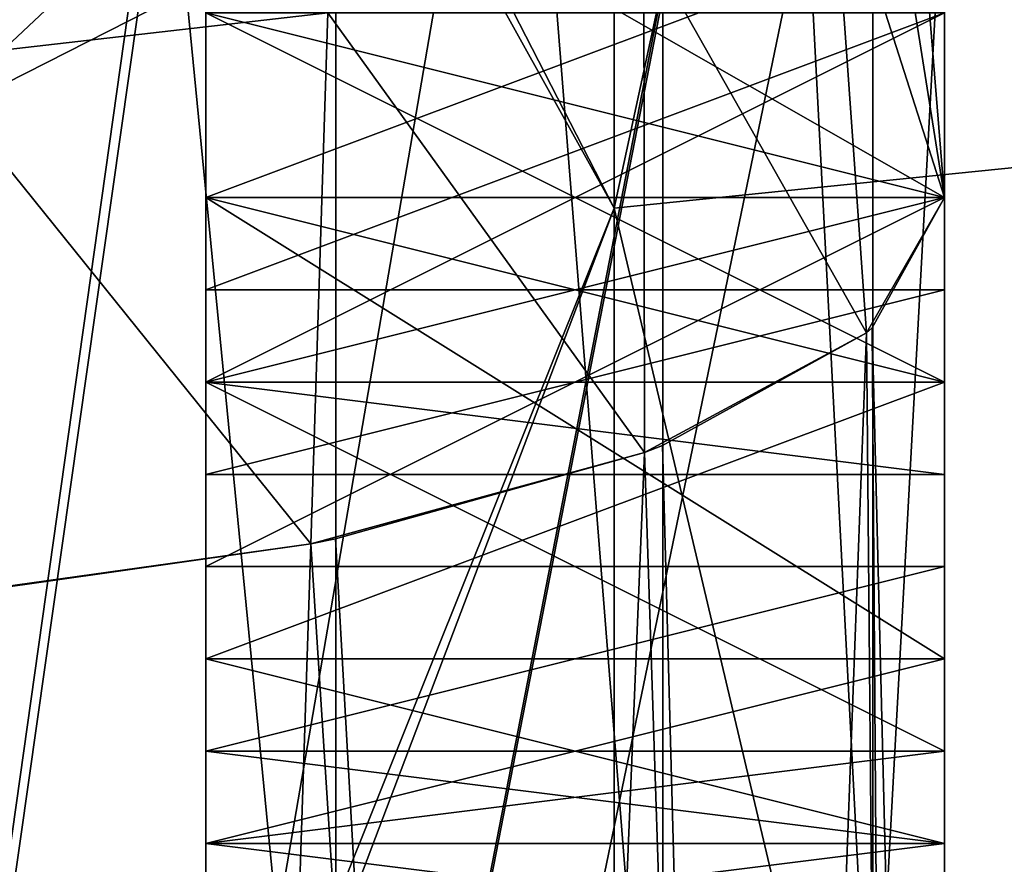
# Model space of a CAD drawing. Header units: millimetres. Extents: x -143 to 143, y -35 to 35.
# Tile 491 of 533: x 140.824 to 141.49, y -5.452 to -4.88. Entities that reach past the tile are written whole.
import ezdxf

# ---------------------------------------------------------------- set-up
doc = ezdxf.new("R2010")
doc.units = ezdxf.units.MM
doc.header["$LTSCALE"] = 65.185185
for name, color, linetype in [('1000', 7, 'CONTINUOUS'), ('1001', 7, 'CONTINUOUS'), ('1002', 7, 'CONTINUOUS'), ('1003', 7, 'CONTINUOUS'), ('1004', 7, 'CONTINUOUS'), ('1005', 7, 'CONTINUOUS'), ('1006', 7, 'CONTINUOUS'), ('1007', 7, 'CONTINUOUS'), ('1008', 7, 'CONTINUOUS'), ('1010', 7, 'CONTINUOUS'), ('1140', 7, 'CONTINUOUS'), ('1142', 7, 'CONTINUOUS'), ('1450', 7, 'CONTINUOUS'), ('1452', 7, 'CONTINUOUS'), ('1595', 7, 'CONTINUOUS'), ('1753', 7, 'CONTINUOUS'), ('1754', 7, 'CONTINUOUS'), ('1755', 7, 'CONTINUOUS'), ('1768', 7, 'CONTINUOUS'), ('868', 7, 'CONTINUOUS'), ('872', 7, 'CONTINUOUS'), ('887', 7, 'CONTINUOUS'), ('954', 7, 'CONTINUOUS'), ('955', 7, 'CONTINUOUS'), ('956', 7, 'CONTINUOUS'), ('971', 7, 'CONTINUOUS'), ('972', 7, 'CONTINUOUS'), ('973', 7, 'CONTINUOUS'), ('974', 7, 'CONTINUOUS'), ('975', 7, 'CONTINUOUS'), ('976', 7, 'CONTINUOUS'), ('982', 7, 'CONTINUOUS'), ('983', 7, 'CONTINUOUS'), ('984', 7, 'CONTINUOUS'), ('985', 7, 'CONTINUOUS'), ('986', 7, 'CONTINUOUS'), ('999', 7, 'CONTINUOUS')]:
    doc.layers.add(name, color=color, linetype=linetype)

msp = doc.modelspace()

# ---------------------------------------------------------------- linework, layer by layer
at = {"layer": '1000', "linetype": 'CONTINUOUS'}
for points in [[(141.45, -5.375, 14.55319), (141.45, -5.125, 14.80851), (140.95, -5.125, 14.80851), (141.45, -5.375, 14.55319)], [(141.45, -5.375, 14.55319), (140.95, -5.125, 14.80851), (140.95, -5.375, 14.55319), (141.45, -5.375, 14.55319)]]:
    msp.add_3dface(points, dxfattribs=at)
at = {"layer": '1001', "linetype": 'CONTINUOUS'}
for points in [[(141.45, -5.4375, 14.29787), (141.45, -5.375, 14.55319), (140.95, -5.375, 14.55319), (141.45, -5.4375, 14.29787)], [(141.45, -5.4375, 14.29787), (140.95, -5.375, 14.55319), (140.95, -5.4375, 14.29787), (141.45, -5.4375, 14.29787)]]:
    msp.add_3dface(points, dxfattribs=at)
at = {"layer": '1002', "linetype": 'CONTINUOUS'}
for points in [[(141.45, -5.4375, 14.17021), (141.45, -5.4375, 14.29787), (140.95, -5.4375, 14.29787), (141.45, -5.4375, 14.17021)], [(141.45, -5.4375, 14.17021), (140.95, -5.4375, 14.29787), (140.95, -5.4375, 14.17021), (141.45, -5.4375, 14.17021)]]:
    msp.add_3dface(points, dxfattribs=at)
at = {"layer": '1003', "linetype": 'CONTINUOUS'}
for points in [[(141.45, -5.375, 13.91489), (141.45, -5.4375, 14.17021), (140.95, -5.4375, 14.17021), (141.45, -5.375, 13.91489)], [(141.45, -5.375, 13.91489), (140.95, -5.4375, 14.17021), (140.95, -5.375, 13.91489), (141.45, -5.375, 13.91489)]]:
    msp.add_3dface(points, dxfattribs=at)
at = {"layer": '1004', "linetype": 'CONTINUOUS'}
for points in [[(141.45, -5.25, 13.7234), (141.45, -5.375, 13.91489), (140.95, -5.375, 13.91489), (141.45, -5.25, 13.7234)], [(141.45, -5.25, 13.7234), (140.95, -5.375, 13.91489), (140.95, -5.25, 13.7234), (141.45, -5.25, 13.7234)]]:
    msp.add_3dface(points, dxfattribs=at)
at = {"layer": '1005', "linetype": 'CONTINUOUS'}
for points in [[(141.45, -5, 13.53191), (141.45, -5.25, 13.7234), (140.95, -5.25, 13.7234), (141.45, -5, 13.53191)], [(141.45, -5, 13.53191), (140.95, -5.25, 13.7234), (140.95, -5, 13.53191), (141.45, -5, 13.53191)]]:
    msp.add_3dface(points, dxfattribs=at)
at = {"layer": '1006', "linetype": 'CONTINUOUS'}
for points in [[(141.45, -5.3125, 13.40426), (141.45, -5, 13.53191), (140.95, -5, 13.53191), (141.45, -5.3125, 13.40426)], [(141.45, -5.3125, 13.40426), (140.95, -5, 13.53191), (140.95, -5.3125, 13.40426), (141.45, -5.3125, 13.40426)]]:
    msp.add_3dface(points, dxfattribs=at)
at = {"layer": '1007', "linetype": 'CONTINUOUS'}
for points in [[(141.45, -5.4375, 13.21277), (141.45, -5.3125, 13.40426), (140.95, -5.3125, 13.40426), (141.45, -5.4375, 13.21277)], [(141.45, -5.4375, 13.21277), (140.95, -5.3125, 13.40426), (140.95, -5.4375, 13.21277), (141.45, -5.4375, 13.21277)]]:
    msp.add_3dface(points, dxfattribs=at)
at = {"layer": '1008', "linetype": 'CONTINUOUS'}
for points in [[(141.45, -5.5, 12.95745), (141.45, -5.4375, 13.21277), (140.95, -5.4375, 13.21277), (141.45, -5.5, 12.95745)], [(141.45, -5.5, 12.95745), (140.95, -5.4375, 13.21277), (140.95, -5.5, 12.95745), (141.45, -5.5, 12.95745)]]:
    msp.add_3dface(points, dxfattribs=at)
at = {"layer": '1010', "linetype": 'CONTINUOUS'}
for points in [[(141.45, -5.4375, 12.51064), (141.45, -5.5, 12.70213), (140.95, -5.5, 12.70213), (141.45, -5.4375, 12.51064)], [(140.95, -5.4375, 12.51064), (141.45, -5.4375, 12.51064), (140.95, -5.5, 12.70213), (140.95, -5.4375, 12.51064)]]:
    msp.add_3dface(points, dxfattribs=at)
at = {"layer": '1140', "linetype": 'CONTINUOUS'}
for points in [[(141.45, -7.06464, -16.01064), (141.45, -5, -16.77051), (141.40105, -5.0883, -17.06667), (141.45, -7.06464, -16.01064)], [(141.39708, -5.09171, -17.07812), (141.41593, -7.17175, -16.24628), (141.40105, -5.0883, -17.06667), (141.39708, -5.09171, -17.07812)], [(141.41593, -7.17175, -16.24628), (141.45, -7.06464, -16.01064), (141.40105, -5.0883, -17.06667), (141.41593, -7.17175, -16.24628)], [(141.25898, -5.16795, -17.33384), (141.31603, -7.26915, -16.46692), (141.39708, -5.09171, -17.07812), (141.25898, -5.16795, -17.33384)], [(141.31603, -7.26915, -16.46692), (141.41593, -7.17175, -16.24628), (141.39708, -5.09171, -17.07812), (141.31603, -7.26915, -16.46692)], [(141.24683, -5.17262, -17.34952), (141.31603, -7.26915, -16.46692), (141.25898, -5.16795, -17.33384), (141.24683, -5.17262, -17.34952)], [(141.03769, -5.23117, -17.54587), (141.15711, -7.35279, -16.65639), (141.24683, -5.17262, -17.34952), (141.03769, -5.23117, -17.54587)], [(141.15711, -7.35279, -16.65639), (141.31603, -7.26915, -16.46692), (141.24683, -5.17262, -17.34952), (141.15711, -7.35279, -16.65639)], [(141.02107, -5.23454, -17.55719), (141.15711, -7.35279, -16.65639), (141.03769, -5.23117, -17.54587), (141.02107, -5.23454, -17.55719)], [(140.75885, -5.27175, -17.68197), (140.95, -7.41697, -16.80177), (141.02107, -5.23454, -17.55719), (140.75885, -5.27175, -17.68197)], [(140.95, -7.41697, -16.80177), (141.15711, -7.35279, -16.65639), (141.02107, -5.23454, -17.55719), (140.95, -7.41697, -16.80177)], [(140.70882, -7.45731, -16.89316), (140.95, -7.41697, -16.80177), (140.74649, -5.27287, -17.68574), (140.70882, -7.45731, -16.89316)], [(140.74649, -5.27287, -17.68574), (140.95, -7.41697, -16.80177), (140.75885, -5.27175, -17.68197), (140.74649, -5.27287, -17.68574)]]:
    msp.add_3dface(points, dxfattribs=at)
at = {"layer": '1142', "linetype": 'CONTINUOUS'}
for points in [[(141.40135, -2.86125, 17.57676), (141.40135, -5.64816, 16.88868), (141.25939, -2.92758, 17.84878), (141.40135, -2.86125, 17.57676)], [(141.40135, -2.86125, 17.57676), (141.45, -4.75869, 16.84057), (141.40135, -5.64816, 16.88868), (141.40135, -2.86125, 17.57676)], [(141.25939, -2.92758, 17.84878), (141.25939, -5.77795, 17.13957), (141.03804, -2.98918, 18.06317), (141.25939, -2.92758, 17.84878)], [(141.25939, -2.92758, 17.84878), (141.40135, -5.64816, 16.88868), (141.25939, -5.77795, 17.13957), (141.25939, -2.92758, 17.84878)], [(141.03804, -2.98918, 18.06317), (141.03804, -5.89815, 17.33278), (140.75902, -3.04006, 18.19889), (141.03804, -2.98918, 18.06317)], [(141.03804, -2.98918, 18.06317), (141.25939, -5.77795, 17.13957), (141.03804, -5.89815, 17.33278), (141.03804, -2.98918, 18.06317)], [(140.75902, -3.04006, 18.19889), (141.03804, -5.89815, 17.33278), (140.75902, -5.99703, 17.44927), (140.75902, -3.04006, 18.19889)], [(141.45, -4.75869, 16.84057), (141.45, -6.28235, 16.33346), (141.40135, -5.64816, 16.88868), (141.45, -4.75869, 16.84057)]]:
    msp.add_3dface(points, dxfattribs=at)
at = {"layer": '1450', "linetype": 'CONTINUOUS'}
for points in [[(141.22646, -1.68444, 20.32811), (141.22646, -5.00736, 19.77361), (141.95068, -1.65965, 20.02904), (141.22646, -1.68444, 20.32811)], [(141.95068, -1.65965, 20.02904), (141.22646, -5.00736, 19.77361), (141.95068, -4.93369, 19.4827), (141.95068, -1.65965, 20.02904)], [(141.22646, -1.68444, 20.32811), (140.45, -3.49536, 20.19981), (141.22646, -5.00736, 19.77361), (141.22646, -1.68444, 20.32811)], [(140.45, -3.49536, 20.19981), (140.45, -6.94377, 19.28819), (141.22646, -5.00736, 19.77361), (140.45, -3.49536, 20.19981)], [(141.22646, -5.00736, 19.77361), (141.22646, -8.19369, 18.67974), (141.95068, -4.93369, 19.4827), (141.22646, -5.00736, 19.77361)], [(141.95068, -4.93369, 19.4827), (141.22646, -8.19369, 18.67974), (141.95068, -8.07315, 18.40492), (141.95068, -4.93369, 19.4827)], [(141.22646, -5.00736, 19.77361), (140.45, -6.94377, 19.28819), (141.22646, -8.19369, 18.67974), (141.22646, -5.00736, 19.77361)]]:
    msp.add_3dface(points, dxfattribs=at)
at = {"layer": '1452', "linetype": 'CONTINUOUS'}
for points in [[(141.95068, -4.93369, -19.4827), (141.22646, -1.68444, -20.32811), (141.95068, -1.65965, -20.02904), (141.95068, -4.93369, -19.4827)], [(141.22646, -5.00736, -19.77361), (140.45, -3.6113, -20.17941), (141.22646, -1.68444, -20.32811), (141.22646, -5.00736, -19.77361)], [(141.22646, -5.00736, -19.77361), (141.22646, -1.68444, -20.32811), (141.95068, -4.93369, -19.4827), (141.22646, -5.00736, -19.77361)], [(140.45, -7.05442, -19.24799), (140.45, -3.6113, -20.17941), (141.22646, -5.00736, -19.77361), (140.45, -7.05442, -19.24799)], [(141.95068, -8.07315, -18.40492), (141.22646, -5.00736, -19.77361), (141.95068, -4.93369, -19.4827), (141.95068, -8.07315, -18.40492)], [(141.22646, -8.19369, -18.67974), (140.45, -7.05442, -19.24799), (141.22646, -5.00736, -19.77361), (141.22646, -8.19369, -18.67974)], [(141.22646, -8.19369, -18.67974), (141.22646, -5.00736, -19.77361), (141.95068, -8.07315, -18.40492), (141.22646, -8.19369, -18.67974)]]:
    msp.add_3dface(points, dxfattribs=at)
at = {"layer": '1595', "linetype": 'CONTINUOUS'}
for points in [[(140.75812, -4.82721, -1.10178), (140.75812, -4.95135), (141.03728, -4.6888, -1.07019), (140.75812, -4.82721, -1.10178)], [(141.03728, -4.6888, -1.07019), (140.75812, -4.95135), (141.03728, -4.80939), (141.03728, -4.6888, -1.07019)], [(140.75812, -4.95135), (140.75812, -4.82721, 1.10178), (141.03728, -4.80939), (140.75812, -4.95135)]]:
    msp.add_3dface(points, dxfattribs=at)
at = {"layer": '1753', "linetype": 'CONTINUOUS'}
for points in [[(141.45, -5, -8.53553), (141.45, -10.47968, -14.01522), (139.95, -4.14171, -6.97014), (141.45, -5, -8.53553)], [(141.45, -5, -8.53553), (139.95, -4.14171, -6.97014), (141.43677, -4.83808, -8.36737), (141.45, -5, -8.53553)], [(141.45, -10.47968, -14.01522), (141.40392, -10.70641, -14.22022), (139.95, -4.14171, -6.97014), (141.45, -10.47968, -14.01522)], [(141.40392, -10.70641, -14.22022), (141.26627, -10.94153, -14.39045), (139.95, -4.14171, -6.97014), (141.40392, -10.70641, -14.22022)], [(141.26627, -10.94153, -14.39045), (141.16535, -11.05492, -14.45627), (139.95, -4.14171, -6.97014), (141.26627, -10.94153, -14.39045)], [(141.16535, -11.05492, -14.45627), (141.04578, -11.16127, -14.50625), (139.95, -4.14171, -6.97014), (141.16535, -11.05492, -14.45627)], [(141.04578, -11.16127, -14.50625), (140.91063, -11.25742, -14.5387), (139.95, -4.14171, -6.97014), (141.04578, -11.16127, -14.50625)], [(140.91063, -11.25742, -14.5387), (140.76338, -11.3407, -14.55256), (139.95, -4.14171, -6.97014), (140.91063, -11.25742, -14.5387)]]:
    msp.add_3dface(points, dxfattribs=at)
at = {"layer": '1754', "linetype": 'CONTINUOUS'}
for points in [[(141.45, -5, -16.77051), (141.43677, -4.83808, -8.36737), (141.40106, -4.69098, -16.77051), (141.45, -5, -16.77051)], [(141.45, -5, -16.77051), (141.45, -5, -8.53553), (141.43677, -4.83808, -8.36737), (141.45, -5, -16.77051)]]:
    msp.add_3dface(points, dxfattribs=at)
at = {"layer": '1755', "linetype": 'CONTINUOUS'}
for points in [[(140.7257, -4.55351, -17.62177), (140.75677, -4.90662, -17.7177), (141.03267, -4.87497, -17.57354), (140.7257, -4.55351, -17.62177)], [(141.45, -5, -16.77051), (141.40106, -4.69098, -16.77051), (141.3736, -4.76147, -17.07061), (141.45, -5, -16.77051)], [(141.24636, -4.8251, -17.34948), (141.39708, -5.09171, -17.07812), (141.3736, -4.76147, -17.07061), (141.24636, -4.8251, -17.34948)], [(141.39708, -5.09171, -17.07812), (141.45, -5, -16.77051), (141.3736, -4.76147, -17.07061), (141.39708, -5.09171, -17.07812)], [(141.03267, -4.87497, -17.57354), (141.24683, -5.17262, -17.34952), (141.24636, -4.8251, -17.34948), (141.03267, -4.87497, -17.57354)], [(141.24683, -5.17262, -17.34952), (141.39708, -5.09171, -17.07812), (141.24636, -4.8251, -17.34948), (141.24683, -5.17262, -17.34952)], [(140.75677, -4.90662, -17.7177), (141.02107, -5.23454, -17.55719), (141.03267, -4.87497, -17.57354), (140.75677, -4.90662, -17.7177)], [(141.02107, -5.23454, -17.55719), (141.24683, -5.17262, -17.34952), (141.03267, -4.87497, -17.57354), (141.02107, -5.23454, -17.55719)], [(140.74649, -5.27287, -17.68574), (141.02107, -5.23454, -17.55719), (140.75677, -4.90662, -17.7177), (140.74649, -5.27287, -17.68574)], [(141.45, -5, -16.77051), (141.39708, -5.09171, -17.07812), (141.40105, -5.0883, -17.06667), (141.45, -5, -16.77051)], [(141.24683, -5.17262, -17.34952), (141.25898, -5.16795, -17.33384), (141.39708, -5.09171, -17.07812), (141.24683, -5.17262, -17.34952)], [(141.02107, -5.23454, -17.55719), (141.03769, -5.23117, -17.54587), (141.24683, -5.17262, -17.34952), (141.02107, -5.23454, -17.55719)], [(140.74649, -5.27287, -17.68574), (140.75885, -5.27175, -17.68197), (141.02107, -5.23454, -17.55719), (140.74649, -5.27287, -17.68574)]]:
    msp.add_3dface(points, dxfattribs=at)
at = {"layer": '1768', "linetype": 'CONTINUOUS'}
for points in [[(139.95, -4.06301, 6.89144), (139.95, -11.59059, 14.41902), (141.03812, -3.87521, 7.21658), (139.95, -4.06301, 6.89144)], [(139.95, -11.59059, 14.41902), (141.0456, -3.87697, 7.22186), (141.03812, -3.87521, 7.21658), (139.95, -11.59059, 14.41902)], [(139.95, -11.59059, 14.41902), (141.25939, -3.97091, 7.41659), (141.0456, -3.87697, 7.22186), (139.95, -11.59059, 14.41902)], [(139.95, -11.59059, 14.41902), (141.40024, -4.13134, 7.64342), (141.25939, -3.97091, 7.41659), (139.95, -11.59059, 14.41902)], [(139.95, -11.59059, 14.41902), (141.40134, -4.13348, 7.64608), (141.40024, -4.13134, 7.64342), (139.95, -11.59059, 14.41902)], [(139.95, -11.59059, 14.41902), (141.45, -4.34574, 7.88128), (141.40134, -4.13348, 7.64608), (139.95, -11.59059, 14.41902)], [(141.45, -10.47968, 14.01522), (141.45, -4.34574, 7.88128), (139.95, -11.59059, 14.41902), (141.45, -10.47968, 14.01522)]]:
    msp.add_3dface(points, dxfattribs=at)
at = {"layer": '868', "linetype": 'CONTINUOUS'}
for points in [[(141.45, -10.47968, -14.01522), (141.45, -5, -8.53553), (141.45, -5, -16.77051), (141.45, -10.47968, -14.01522)], [(141.45, -9.0295, -14.9906), (141.45, -10.47968, -14.01522), (141.45, -5, -16.77051), (141.45, -9.0295, -14.9906)], [(141.45, -7.06464, -16.01064), (141.45, -9.0295, -14.9906), (141.45, -5, -16.77051), (141.45, -7.06464, -16.01064)]]:
    msp.add_3dface(points, dxfattribs=at)
at = {"layer": '872', "linetype": 'CONTINUOUS'}
for points in [[(141.45, -4.34574, 7.88128), (141.45, -10.47968, 14.01522), (141.45, -4.875, 12.06383), (141.45, -4.34574, 7.88128)], [(141.45, -6.28235, 16.33346), (141.45, -4.75869, 16.84057), (141.45, -5.375, 14.55319), (141.45, -6.28235, 16.33346)], [(141.45, -5.375, 14.55319), (141.45, -4.75869, 16.84057), (141.45, -5.125, 14.80851), (141.45, -5.375, 14.55319)], [(141.45, -5.125, 14.80851), (141.45, -4.75869, 16.84057), (141.45, -4.875, 14.93617), (141.45, -5.125, 14.80851)], [(141.45, -5, 14.48936), (141.45, -4.8125, 14.61702), (141.45, -5, 13.91489), (141.45, -5, 14.48936)], [(141.45, -5, 13.91489), (141.45, -4.8125, 14.61702), (141.45, -4.875, 13.78723), (141.45, -5, 13.91489)], [(141.45, -4.875, 12.06383), (141.45, -10.47968, 14.01522), (141.45, -5.125, 12.19149), (141.45, -4.875, 12.06383)], [(141.45, -5.0625, 13.21277), (141.45, -4.875, 13.34043), (141.45, -5, 12.44681), (141.45, -5.0625, 13.21277)], [(141.45, -5, 12.44681), (141.45, -4.875, 13.34043), (141.45, -4.875, 12.38298), (141.45, -5, 12.44681)], [(141.45, -5, 13.53191), (141.45, -5.3125, 13.40426), (141.45, -5.25, 13.7234), (141.45, -5, 13.53191)], [(141.45, -5.125, 14.29787), (141.45, -5, 14.48936), (141.45, -5.125, 14.17021), (141.45, -5.125, 14.29787)], [(141.45, -5.125, 14.17021), (141.45, -5, 14.48936), (141.45, -5, 13.91489), (141.45, -5.125, 14.17021)], [(141.45, -5.125, 12.57447), (141.45, -5.0625, 13.21277), (141.45, -5, 12.44681), (141.45, -5.125, 12.57447)], [(141.45, -5.1875, 12.95745), (141.45, -5.0625, 13.21277), (141.45, -5.1875, 12.70213), (141.45, -5.1875, 12.95745)], [(141.45, -5.1875, 12.70213), (141.45, -5.0625, 13.21277), (141.45, -5.125, 12.57447), (141.45, -5.1875, 12.70213)], [(141.45, -10.47968, 14.01522), (141.45, -5.3125, 12.31915), (141.45, -5.125, 12.19149), (141.45, -10.47968, 14.01522)], [(141.45, -5.25, 13.7234), (141.45, -5.3125, 13.40426), (141.45, -5.375, 13.91489), (141.45, -5.25, 13.7234)], [(141.45, -5.3125, 12.31915), (141.45, -10.47968, 14.01522), (141.45, -5.4375, 12.51064), (141.45, -5.3125, 12.31915)], [(141.45, -5.3125, 13.40426), (141.45, -5.4375, 13.21277), (141.45, -5.375, 13.91489), (141.45, -5.3125, 13.40426)], [(141.45, -5.4375, 14.29787), (141.45, -6.28235, 16.33346), (141.45, -5.375, 14.55319), (141.45, -5.4375, 14.29787)], [(141.45, -5.375, 13.91489), (141.45, -5.4375, 13.21277), (141.45, -5.4375, 14.17021), (141.45, -5.375, 13.91489)], [(141.45, -5.5, 12.95745), (141.45, -6.28235, 16.33346), (141.45, -5.4375, 14.29787), (141.45, -5.5, 12.95745)], [(141.45, -5.4375, 12.51064), (141.45, -10.47968, 14.01522), (141.45, -5.5, 12.70213), (141.45, -5.4375, 12.51064)], [(141.45, -5.4375, 13.21277), (141.45, -5.5, 12.95745), (141.45, -5.4375, 14.17021), (141.45, -5.4375, 13.21277)], [(141.45, -5.4375, 14.17021), (141.45, -5.5, 12.95745), (141.45, -5.4375, 14.29787), (141.45, -5.4375, 14.17021)]]:
    msp.add_3dface(points, dxfattribs=at)
at = {"layer": '887', "linetype": 'CONTINUOUS'}
for points in [[(140.95, -5.125, 12.19149), (140.95, -5.3125, 12.31915), (140.95, -3.625, 12.19149), (140.95, -5.125, 12.19149)], [(140.95, -3.625, 12.19149), (140.95, -5.3125, 12.31915), (140.95, -4.5625, 12.31915), (140.95, -3.625, 12.19149)], [(140.95, -3.875, 12.06383), (140.95, -5.125, 12.19149), (140.95, -3.625, 12.19149), (140.95, -3.875, 12.06383)], [(140.95, -3.625, 14.80851), (140.95, -4.25, 14.68085), (140.95, -5.125, 14.80851), (140.95, -3.625, 14.80851)], [(140.95, -4.875, 14.93617), (140.95, -3.625, 14.80851), (140.95, -5.125, 14.80851), (140.95, -4.875, 14.93617)], [(140.95, -4.875, 12.06383), (140.95, -5.125, 12.19149), (140.95, -3.875, 12.06383), (140.95, -4.875, 12.06383)], [(140.95, -4.25, 13.40426), (140.95, -4.5, 13.40426), (140.95, -5, 13.53191), (140.95, -4.25, 13.40426)], [(140.95, -4.5, 13.65957), (140.95, -4.25, 13.40426), (140.95, -5, 13.53191), (140.95, -4.5, 13.65957)], [(140.95, -4.25, 14.68085), (140.95, -4.5, 14.68085), (140.95, -5.125, 14.80851), (140.95, -4.25, 14.68085)], [(140.95, -4.5, 13.40426), (140.95, -4.875, 13.34043), (140.95, -5.3125, 13.40426), (140.95, -4.5, 13.40426)], [(140.95, -5, 13.53191), (140.95, -4.5, 13.40426), (140.95, -5.3125, 13.40426), (140.95, -5, 13.53191)], [(140.95, -4.875, 13.78723), (140.95, -4.5, 13.65957), (140.95, -5.25, 13.7234), (140.95, -4.875, 13.78723)], [(140.95, -5.25, 13.7234), (140.95, -4.5, 13.65957), (140.95, -5, 13.53191), (140.95, -5.25, 13.7234)], [(140.95, -4.5, 14.68085), (140.95, -4.8125, 14.61702), (140.95, -5.125, 14.80851), (140.95, -4.5, 14.68085)], [(140.95, -4.5625, 12.31915), (140.95, -5.3125, 12.31915), (140.95, -4.875, 12.38298), (140.95, -4.5625, 12.31915)], [(140.95, -4.8125, 14.61702), (140.95, -5, 14.48936), (140.95, -5.375, 14.55319), (140.95, -4.8125, 14.61702)], [(140.95, -5.125, 14.80851), (140.95, -4.8125, 14.61702), (140.95, -5.375, 14.55319), (140.95, -5.125, 14.80851)], [(140.95, -5.3125, 12.31915), (140.95, -5.4375, 12.51064), (140.95, -4.875, 12.38298), (140.95, -5.3125, 12.31915)], [(140.95, -4.875, 12.38298), (140.95, -5.4375, 12.51064), (140.95, -5, 12.44681), (140.95, -4.875, 12.38298)], [(140.95, -4.875, 13.34043), (140.95, -5.0625, 13.21277), (140.95, -5.3125, 13.40426), (140.95, -4.875, 13.34043)], [(140.95, -5, 13.91489), (140.95, -4.875, 13.78723), (140.95, -5.375, 13.91489), (140.95, -5, 13.91489)], [(140.95, -5.375, 13.91489), (140.95, -4.875, 13.78723), (140.95, -5.25, 13.7234), (140.95, -5.375, 13.91489)], [(140.95, -5, 12.44681), (140.95, -5.4375, 12.51064), (140.95, -5.125, 12.57447), (140.95, -5, 12.44681)], [(140.95, -5.125, 14.17021), (140.95, -5, 13.91489), (140.95, -5.4375, 14.17021), (140.95, -5.125, 14.17021)], [(140.95, -5.4375, 14.17021), (140.95, -5, 13.91489), (140.95, -5.375, 13.91489), (140.95, -5.4375, 14.17021)], [(140.95, -5, 14.48936), (140.95, -5.125, 14.29787), (140.95, -5.375, 14.55319), (140.95, -5, 14.48936)], [(140.95, -5.0625, 13.21277), (140.95, -5.1875, 12.95745), (140.95, -5.4375, 13.21277), (140.95, -5.0625, 13.21277)], [(140.95, -5.3125, 13.40426), (140.95, -5.0625, 13.21277), (140.95, -5.4375, 13.21277), (140.95, -5.3125, 13.40426)], [(140.95, -5.125, 12.57447), (140.95, -5.4375, 12.51064), (140.95, -5.5, 12.70213), (140.95, -5.125, 12.57447)], [(140.95, -5.1875, 12.70213), (140.95, -5.125, 12.57447), (140.95, -5.5, 12.70213), (140.95, -5.1875, 12.70213)], [(140.95, -5.125, 14.29787), (140.95, -5.125, 14.17021), (140.95, -5.4375, 14.29787), (140.95, -5.125, 14.29787)], [(140.95, -5.4375, 14.29787), (140.95, -5.125, 14.17021), (140.95, -5.4375, 14.17021), (140.95, -5.4375, 14.29787)], [(140.95, -5.375, 14.55319), (140.95, -5.125, 14.29787), (140.95, -5.4375, 14.29787), (140.95, -5.375, 14.55319)], [(140.95, -5.1875, 12.95745), (140.95, -5.1875, 12.70213), (140.95, -5.5, 12.95745), (140.95, -5.1875, 12.95745)], [(140.95, -5.5, 12.95745), (140.95, -5.1875, 12.70213), (140.95, -5.5, 12.70213), (140.95, -5.5, 12.95745)], [(140.95, -5.4375, 13.21277), (140.95, -5.1875, 12.95745), (140.95, -5.5, 12.95745), (140.95, -5.4375, 13.21277)]]:
    msp.add_3dface(points, dxfattribs=at)
at = {"layer": '954', "linetype": 'CONTINUOUS'}
for points in [[(141.45, -5.3125, 12.31915), (141.45, -5.4375, 12.51064), (140.95, -5.4375, 12.51064), (141.45, -5.3125, 12.31915)], [(141.45, -5.3125, 12.31915), (140.95, -5.4375, 12.51064), (140.95, -5.3125, 12.31915), (141.45, -5.3125, 12.31915)]]:
    msp.add_3dface(points, dxfattribs=at)
at = {"layer": '955', "linetype": 'CONTINUOUS'}
for points in [[(141.45, -5.125, 12.19149), (141.45, -5.3125, 12.31915), (140.95, -5.3125, 12.31915), (141.45, -5.125, 12.19149)], [(141.45, -5.125, 12.19149), (140.95, -5.3125, 12.31915), (140.95, -5.125, 12.19149), (141.45, -5.125, 12.19149)]]:
    msp.add_3dface(points, dxfattribs=at)
at = {"layer": '956', "linetype": 'CONTINUOUS'}
for points in [[(141.45, -4.875, 12.06383), (141.45, -5.125, 12.19149), (140.95, -5.125, 12.19149), (141.45, -4.875, 12.06383)], [(141.45, -4.875, 12.06383), (140.95, -5.125, 12.19149), (140.95, -4.875, 12.06383), (141.45, -4.875, 12.06383)]]:
    msp.add_3dface(points, dxfattribs=at)
at = {"layer": '971', "linetype": 'CONTINUOUS'}
for points in [[(141.45, -5, 12.44681), (141.45, -4.875, 12.38298), (140.95, -4.875, 12.38298), (141.45, -5, 12.44681)], [(141.45, -5, 12.44681), (140.95, -4.875, 12.38298), (140.95, -5, 12.44681), (141.45, -5, 12.44681)]]:
    msp.add_3dface(points, dxfattribs=at)
at = {"layer": '972', "linetype": 'CONTINUOUS'}
for points in [[(141.45, -5.125, 12.57447), (141.45, -5, 12.44681), (140.95, -5, 12.44681), (141.45, -5.125, 12.57447)], [(141.45, -5.125, 12.57447), (140.95, -5, 12.44681), (140.95, -5.125, 12.57447), (141.45, -5.125, 12.57447)]]:
    msp.add_3dface(points, dxfattribs=at)
at = {"layer": '973', "linetype": 'CONTINUOUS'}
for points in [[(141.45, -5.1875, 12.70213), (141.45, -5.125, 12.57447), (140.95, -5.125, 12.57447), (141.45, -5.1875, 12.70213)], [(141.45, -5.1875, 12.70213), (140.95, -5.125, 12.57447), (140.95, -5.1875, 12.70213), (141.45, -5.1875, 12.70213)]]:
    msp.add_3dface(points, dxfattribs=at)
at = {"layer": '974', "linetype": 'CONTINUOUS'}
for points in [[(141.45, -5.1875, 12.95745), (141.45, -5.1875, 12.70213), (140.95, -5.1875, 12.70213), (141.45, -5.1875, 12.95745)], [(141.45, -5.1875, 12.95745), (140.95, -5.1875, 12.70213), (140.95, -5.1875, 12.95745), (141.45, -5.1875, 12.95745)]]:
    msp.add_3dface(points, dxfattribs=at)
at = {"layer": '975', "linetype": 'CONTINUOUS'}
for points in [[(141.45, -5.0625, 13.21277), (141.45, -5.1875, 12.95745), (140.95, -5.1875, 12.95745), (141.45, -5.0625, 13.21277)], [(141.45, -5.0625, 13.21277), (140.95, -5.1875, 12.95745), (140.95, -5.0625, 13.21277), (141.45, -5.0625, 13.21277)]]:
    msp.add_3dface(points, dxfattribs=at)
at = {"layer": '976', "linetype": 'CONTINUOUS'}
for points in [[(141.45, -4.875, 13.34043), (141.45, -5.0625, 13.21277), (140.95, -5.0625, 13.21277), (141.45, -4.875, 13.34043)], [(141.45, -4.875, 13.34043), (140.95, -5.0625, 13.21277), (140.95, -4.875, 13.34043), (141.45, -4.875, 13.34043)]]:
    msp.add_3dface(points, dxfattribs=at)
at = {"layer": '982', "linetype": 'CONTINUOUS'}
for points in [[(141.45, -5, 13.91489), (141.45, -4.875, 13.78723), (140.95, -4.875, 13.78723), (141.45, -5, 13.91489)], [(141.45, -5, 13.91489), (140.95, -4.875, 13.78723), (140.95, -5, 13.91489), (141.45, -5, 13.91489)]]:
    msp.add_3dface(points, dxfattribs=at)
at = {"layer": '983', "linetype": 'CONTINUOUS'}
for points in [[(141.45, -5.125, 14.17021), (141.45, -5, 13.91489), (140.95, -5, 13.91489), (141.45, -5.125, 14.17021)], [(141.45, -5.125, 14.17021), (140.95, -5, 13.91489), (140.95, -5.125, 14.17021), (141.45, -5.125, 14.17021)]]:
    msp.add_3dface(points, dxfattribs=at)
at = {"layer": '984', "linetype": 'CONTINUOUS'}
for points in [[(141.45, -5.125, 14.29787), (141.45, -5.125, 14.17021), (140.95, -5.125, 14.17021), (141.45, -5.125, 14.29787)], [(141.45, -5.125, 14.29787), (140.95, -5.125, 14.17021), (140.95, -5.125, 14.29787), (141.45, -5.125, 14.29787)]]:
    msp.add_3dface(points, dxfattribs=at)
at = {"layer": '985', "linetype": 'CONTINUOUS'}
for points in [[(141.45, -5, 14.48936), (141.45, -5.125, 14.29787), (140.95, -5.125, 14.29787), (141.45, -5, 14.48936)], [(141.45, -5, 14.48936), (140.95, -5.125, 14.29787), (140.95, -5, 14.48936), (141.45, -5, 14.48936)]]:
    msp.add_3dface(points, dxfattribs=at)
at = {"layer": '986', "linetype": 'CONTINUOUS'}
for points in [[(141.45, -4.8125, 14.61702), (141.45, -5, 14.48936), (140.95, -5, 14.48936), (141.45, -4.8125, 14.61702)], [(141.45, -4.8125, 14.61702), (140.95, -5, 14.48936), (140.95, -4.8125, 14.61702), (141.45, -4.8125, 14.61702)]]:
    msp.add_3dface(points, dxfattribs=at)
at = {"layer": '999', "linetype": 'CONTINUOUS'}
for points in [[(141.45, -5.125, 14.80851), (141.45, -4.875, 14.93617), (140.95, -4.875, 14.93617), (141.45, -5.125, 14.80851)], [(141.45, -5.125, 14.80851), (140.95, -4.875, 14.93617), (140.95, -5.125, 14.80851), (141.45, -5.125, 14.80851)]]:
    msp.add_3dface(points, dxfattribs=at)

doc.saveas('drawing.dxf')
